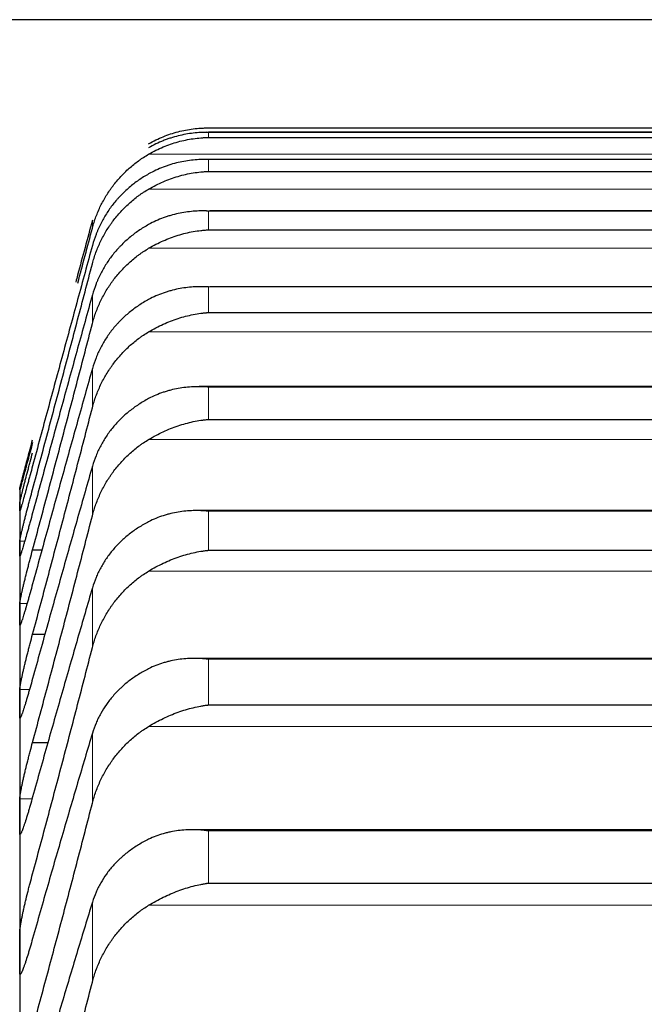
# Model space of a CAD drawing. Header units: inches. Extents: x 0 to 17820, y -10 to 12600.
# Tile 313 of 338: x 11637 to 11663, y 9457 to 9498. Entities that reach past the tile are written whole.
import ezdxf

# ---------------------------------------------------------------- set-up
doc = ezdxf.new("R2010")
doc.units = ezdxf.units.IN
doc.layers.add('1', color=7, linetype='Continuous', true_color=0xffffff)

msp = doc.modelspace()

# ---------------------------------------------------------------- linework, layer by layer
at = {"layer": '1', "color": 2, "linetype": 'Continuous', "lineweight": 25}
for p, q in [((11682.713, 9498.354), (11618.174, 9498.354)), ((11645.269, 9493.848), (11681.557, 9493.848)), ((11645.269, 9493.45), (11681.557, 9493.45)), ((11681.554, 9493.665), (11645.272, 9493.665)), ((11681.536, 9492.536), (11645.29, 9492.536)), ((11645.269, 9492.035), (11681.557, 9492.035)), ((11681.782, 9490.393), (11645.308, 9490.393)), ((11645.269, 9489.605), (11681.557, 9489.605)), ((11681.87, 9487.238), (11645.325, 9487.238)), ((11645.269, 9486.162), (11681.557, 9486.162)), ((11681.957, 9483.077), (11644.885, 9483.077)), ((11645.269, 9481.714), (11681.557, 9481.714)), ((11637.413, 9478.854), (11637.413, 9478.823)), ((11637.413, 9478.823), (11637.413, 9478.077)), ((11637.413, 9478.077), (11637.413, 9476.338)), ((11682.046, 9477.917), (11644.8, 9477.917)), ((11637.413, 9476.338), (11637.413, 9473.608)), ((11637.95, 9476.279), (11638.34, 9476.279)), ((11645.269, 9476.266), (11681.557, 9476.266)), ((11637.413, 9473.608), (11637.413, 9469.893)), ((11637.95, 9472.767), (11638.464, 9472.767)), ((11682.134, 9471.765), (11644.713, 9471.765)), ((11637.413, 9469.893), (11637.413, 9465.197)), ((11645.269, 9469.829), (11681.557, 9469.829)), ((11637.95, 9468.27), (11638.592, 9468.27)), ((11637.413, 9465.197), (11637.413, 9459.529)), ((11682.223, 9464.631), (11644.626, 9464.631)), ((11645.269, 9462.411), (11681.557, 9462.411)), ((11637.413, 9459.529), (11637.413, 9452.897))]:
    msp.add_line(p, q, dxfattribs=at)
at = {"layer": '1', "color": 110, "linetype": 'Continuous', "lineweight": 13}
for p, q in [((11645.269, 9493.664), (11681.557, 9493.664)), ((11645.269, 9493.664), (11645.269, 9493.45)), ((11642.781, 9492.754), (11684.044, 9492.754)), ((11645.269, 9492.534), (11681.557, 9492.534)), ((11645.269, 9492.534), (11645.269, 9492.035)), ((11642.781, 9491.303), (11684.044, 9491.303)), ((11645.269, 9490.387), (11681.557, 9490.387)), ((11645.269, 9490.387), (11645.269, 9489.605)), ((11640.439, 9490.003), (11640.439, 9489.676)), ((11642.781, 9488.837), (11684.044, 9488.837)), ((11645.269, 9487.228), (11681.557, 9487.228)), ((11645.269, 9487.228), (11645.269, 9486.162)), ((11640.439, 9486.898), (11640.439, 9485.7)), ((11642.781, 9485.361), (11684.044, 9485.361)), ((11640.439, 9483.833), (11640.439, 9482.202)), ((11645.269, 9483.06), (11681.557, 9483.06)), ((11645.269, 9483.06), (11645.269, 9481.714)), ((11642.781, 9480.88), (11684.044, 9480.88)), ((11640.439, 9479.765), (11640.439, 9477.704)), ((11645.269, 9477.891), (11681.557, 9477.891)), ((11645.269, 9477.891), (11645.269, 9476.266)), ((11637.415, 9476.647), (11637.623, 9476.647)), ((11642.781, 9475.402), (11684.044, 9475.402)), ((11640.439, 9474.702), (11640.439, 9472.213)), ((11637.415, 9474.054), (11637.723, 9474.054)), ((11645.269, 9471.73), (11681.557, 9471.73)), ((11645.269, 9471.73), (11645.269, 9469.829)), ((11637.415, 9470.475), (11637.824, 9470.475)), ((11642.781, 9468.934), (11684.044, 9468.934)), ((11640.439, 9468.65), (11640.439, 9465.739)), ((11637.415, 9465.914), (11637.926, 9465.914)), ((11645.269, 9464.585), (11681.557, 9464.585)), ((11645.269, 9464.585), (11645.269, 9462.411)), ((11640.439, 9461.621), (11640.439, 9458.291)), ((11642.781, 9461.488), (11684.044, 9461.488))]:
    msp.add_line(p, q, dxfattribs=at)
at = {"layer": '1', "color": 2, "linetype": 'Continuous', "lineweight": 25}
for points, knots in [([(11642.781, 9493.188), (11642.881, 9493.246), (11642.981, 9493.298), (11643.183, 9493.396), (11643.284, 9493.441), (11643.488, 9493.524), (11643.59, 9493.561), (11643.797, 9493.63), (11643.901, 9493.66), (11644.111, 9493.715), (11644.216, 9493.738), (11644.425, 9493.779), (11644.53, 9493.795), (11644.741, 9493.822), (11644.846, 9493.832), (11645.004, 9493.841), (11645.083, 9493.845), (11645.176, 9493.847), (11645.222, 9493.847), (11645.242, 9493.848), (11645.256, 9493.848), (11645.262, 9493.848), (11645.269, 9493.848)], [0, 0, 0, 0, 0.125, 0.125, 0.25, 0.25, 0.375, 0.375, 0.5, 0.5, 0.625, 0.625, 0.75, 0.75, 0.875, 0.875, 0.9375, 0.96875, 0.984375, 0.992188, 0.992188, 1, 1, 1, 1]), ([(11645.269, 9493.664), (11645.265, 9493.664), (11645.262, 9493.664), (11645.256, 9493.664), (11645.252, 9493.664), (11645.242, 9493.664), (11645.222, 9493.665), (11645.176, 9493.664), (11645.083, 9493.663), (11645.004, 9493.66), (11644.846, 9493.652), (11644.741, 9493.643), (11644.427, 9493.606), (11644.219, 9493.569), (11643.908, 9493.491), (11643.805, 9493.461), (11643.649, 9493.411), (11643.598, 9493.394), (11643.494, 9493.357), (11643.442, 9493.337), (11643.287, 9493.275), (11643.185, 9493.231), (11642.982, 9493.133), (11642.881, 9493.081), (11642.781, 9493.024)], [0, 0, 0, 0, 0.003906, 0.003906, 0.007813, 0.007813, 0.015625, 0.03125, 0.0625, 0.125, 0.125, 0.25, 0.25, 0.5, 0.5, 0.625, 0.625, 0.6875, 0.6875, 0.75, 0.75, 0.875, 0.875, 1, 1, 1, 1]), ([(11642.781, 9492.754), (11642.881, 9492.812), (11642.981, 9492.866), (11643.183, 9492.966), (11643.284, 9493.012), (11643.488, 9493.097), (11643.59, 9493.136), (11643.797, 9493.208), (11643.901, 9493.24), (11644.111, 9493.298), (11644.216, 9493.323), (11644.425, 9493.367), (11644.53, 9493.385), (11644.741, 9493.415), (11644.846, 9493.427), (11645.004, 9493.439), (11645.083, 9493.444), (11645.176, 9493.448), (11645.222, 9493.449), (11645.242, 9493.45), (11645.256, 9493.45), (11645.262, 9493.45), (11645.269, 9493.45)], [0, 0, 0, 0, 0.125, 0.125, 0.25, 0.25, 0.375, 0.375, 0.5, 0.5, 0.625, 0.625, 0.75, 0.75, 0.875, 0.875, 0.9375, 0.96875, 0.984375, 0.992187, 0.992187, 1, 1, 1, 1]), ([(11640.439, 9489.676), (11640.482, 9489.836), (11640.532, 9489.994), (11640.646, 9490.301), (11640.775, 9490.602), (11640.933, 9490.89), (11641.062, 9491.101), (11641.107, 9491.171), (11641.178, 9491.274), (11641.202, 9491.308), (11641.25, 9491.375), (11641.275, 9491.408), (11641.399, 9491.573), (11641.611, 9491.826), (11641.846, 9492.057), (11642.093, 9492.276), (11642.223, 9492.38), (11642.392, 9492.503), (11642.427, 9492.528), (11642.496, 9492.575), (11642.601, 9492.645), (11642.708, 9492.712), (11642.781, 9492.754)], [0, 0, 0, 0, 0.125, 0.125, 0.25, 0.375, 0.375, 0.4375, 0.4375, 0.46875, 0.46875, 0.5, 0.5, 0.625, 0.75, 0.75, 0.875, 0.875, 0.90625, 0.90625, 0.9375, 1, 1, 1, 1]), ([(11645.269, 9492.534), (11645.265, 9492.534), (11645.262, 9492.534), (11645.256, 9492.534), (11645.252, 9492.534), (11645.242, 9492.535), (11645.222, 9492.535), (11645.176, 9492.536), (11645.083, 9492.536), (11645.004, 9492.535), (11644.846, 9492.529), (11644.741, 9492.522), (11644.427, 9492.491), (11644.219, 9492.457), (11643.908, 9492.384), (11643.805, 9492.356), (11643.649, 9492.309), (11643.598, 9492.292), (11643.494, 9492.256), (11643.442, 9492.238), (11643.287, 9492.178), (11643.185, 9492.135), (11642.982, 9492.04), (11642.881, 9491.988), (11642.781, 9491.933)], [0, 0, 0, 0, 0.003906, 0.003906, 0.007813, 0.007813, 0.015625, 0.03125, 0.0625, 0.125, 0.125, 0.25, 0.25, 0.5, 0.5, 0.625, 0.625, 0.6875, 0.6875, 0.75, 0.75, 0.875, 0.875, 1, 1, 1, 1]), ([(11642.781, 9491.933), (11642.636, 9491.851), (11642.496, 9491.763), (11642.227, 9491.576), (11641.969, 9491.376), (11641.733, 9491.153), (11641.592, 9491.007), (11641.564, 9490.977), (11641.509, 9490.917), (11641.482, 9490.886), (11641.402, 9490.794), (11641.35, 9490.731), (11641.201, 9490.54), (11641.108, 9490.409), (11640.936, 9490.139), (11640.857, 9490), (11640.749, 9489.785), (11640.715, 9489.713), (11640.666, 9489.603), (11640.65, 9489.566), (11640.619, 9489.491), (11640.604, 9489.454), (11640.532, 9489.265), (11640.482, 9489.112), (11640.439, 9488.956)], [0, 0, 0, 0, 0.125, 0.125, 0.25, 0.375, 0.375, 0.40625, 0.40625, 0.4375, 0.4375, 0.5, 0.5, 0.625, 0.625, 0.75, 0.75, 0.8125, 0.8125, 0.84375, 0.84375, 0.875, 0.875, 1, 1, 1, 1]), ([(11642.781, 9491.303), (11642.881, 9491.361), (11642.981, 9491.416), (11643.183, 9491.518), (11643.284, 9491.565), (11643.488, 9491.653), (11643.59, 9491.694), (11643.797, 9491.768), (11643.901, 9491.802), (11644.111, 9491.863), (11644.216, 9491.89), (11644.425, 9491.937), (11644.53, 9491.957), (11644.741, 9491.991), (11644.846, 9492.004), (11645.004, 9492.02), (11645.083, 9492.026), (11645.176, 9492.031), (11645.222, 9492.034), (11645.242, 9492.034), (11645.256, 9492.035), (11645.262, 9492.035), (11645.269, 9492.035)], [0, 0, 0, 0, 0.125, 0.125, 0.25, 0.25, 0.375, 0.375, 0.5, 0.5, 0.625, 0.625, 0.75, 0.75, 0.875, 0.875, 0.9375, 0.96875, 0.984375, 0.992187, 0.992187, 1, 1, 1, 1]), ([(11640.439, 9488.193), (11640.482, 9488.355), (11640.532, 9488.513), (11640.646, 9488.824), (11640.775, 9489.128), (11640.933, 9489.419), (11641.062, 9489.632), (11641.107, 9489.702), (11641.178, 9489.806), (11641.202, 9489.84), (11641.25, 9489.908), (11641.275, 9489.942), (11641.399, 9490.109), (11641.611, 9490.364), (11641.846, 9490.597), (11642.093, 9490.819), (11642.223, 9490.925), (11642.392, 9491.049), (11642.427, 9491.074), (11642.496, 9491.122), (11642.601, 9491.193), (11642.708, 9491.26), (11642.781, 9491.303)], [0, 0, 0, 0, 0.125, 0.125, 0.25, 0.375, 0.375, 0.4375, 0.4375, 0.46875, 0.46875, 0.5, 0.5, 0.625, 0.75, 0.75, 0.875, 0.875, 0.90625, 0.90625, 0.9375, 1, 1, 1, 1]), ([(11645.269, 9490.387), (11645.265, 9490.387), (11645.262, 9490.388), (11645.256, 9490.388), (11645.252, 9490.388), (11645.242, 9490.388), (11645.222, 9490.389), (11645.176, 9490.391), (11645.083, 9490.393), (11645.004, 9490.393), (11644.846, 9490.39), (11644.741, 9490.385), (11644.427, 9490.36), (11644.219, 9490.329), (11643.908, 9490.262), (11643.805, 9490.235), (11643.649, 9490.19), (11643.598, 9490.174), (11643.494, 9490.14), (11643.442, 9490.122), (11643.287, 9490.065), (11643.185, 9490.023), (11642.982, 9489.931), (11642.881, 9489.881), (11642.781, 9489.826)], [0, 0, 0, 0, 0.003906, 0.003906, 0.007812, 0.007812, 0.015625, 0.03125, 0.0625, 0.125, 0.125, 0.25, 0.25, 0.5, 0.5, 0.625, 0.625, 0.6875, 0.6875, 0.75, 0.75, 0.875, 0.875, 1, 1, 1, 1]), ([(11640.439, 9490.003), (11640.235, 9489.247), (11640.004, 9488.39), (11639.772, 9487.529), (11639.746, 9487.432)], [0, 0, 0, 0, 0.887164, 1, 1, 1, 1]), ([(11642.781, 9489.826), (11642.636, 9489.746), (11642.496, 9489.659), (11642.227, 9489.475), (11641.969, 9489.279), (11641.733, 9489.06), (11641.592, 9488.916), (11641.564, 9488.887), (11641.509, 9488.828), (11641.482, 9488.798), (11641.402, 9488.707), (11641.35, 9488.645), (11641.201, 9488.457), (11641.108, 9488.328), (11640.936, 9488.063), (11640.857, 9487.926), (11640.749, 9487.715), (11640.715, 9487.643), (11640.666, 9487.535), (11640.65, 9487.498), (11640.619, 9487.425), (11640.604, 9487.388), (11640.532, 9487.203), (11640.482, 9487.052), (11640.439, 9486.898)], [0, 0, 0, 0, 0.125, 0.125, 0.25, 0.375, 0.375, 0.40625, 0.40625, 0.4375, 0.4375, 0.5, 0.5, 0.625, 0.625, 0.75, 0.75, 0.8125, 0.8125, 0.84375, 0.84375, 0.875, 0.875, 1, 1, 1, 1]), ([(11642.781, 9488.837), (11642.881, 9488.896), (11642.981, 9488.952), (11643.183, 9489.056), (11643.284, 9489.104), (11643.488, 9489.194), (11643.59, 9489.236), (11643.797, 9489.313), (11643.901, 9489.348), (11644.111, 9489.413), (11644.216, 9489.441), (11644.425, 9489.492), (11644.53, 9489.514), (11644.741, 9489.551), (11644.846, 9489.566), (11645.004, 9489.584), (11645.083, 9489.592), (11645.176, 9489.599), (11645.222, 9489.602), (11645.242, 9489.603), (11645.256, 9489.604), (11645.262, 9489.604), (11645.269, 9489.605)], [0, 0, 0, 0, 0.125, 0.125, 0.25, 0.25, 0.375, 0.375, 0.5, 0.5, 0.625, 0.625, 0.75, 0.75, 0.875, 0.875, 0.9375, 0.96875, 0.984375, 0.992188, 0.992188, 1, 1, 1, 1]), ([(11640.439, 9485.7), (11640.482, 9485.863), (11640.532, 9486.023), (11640.646, 9486.336), (11640.775, 9486.642), (11640.933, 9486.936), (11641.062, 9487.151), (11641.107, 9487.221), (11641.178, 9487.326), (11641.202, 9487.361), (11641.25, 9487.43), (11641.275, 9487.464), (11641.399, 9487.632), (11641.611, 9487.889), (11641.846, 9488.125), (11642.093, 9488.349), (11642.223, 9488.455), (11642.392, 9488.581), (11642.427, 9488.606), (11642.496, 9488.655), (11642.601, 9488.726), (11642.708, 9488.794), (11642.781, 9488.837)], [0, 0, 0, 0, 0.125, 0.125, 0.25, 0.375, 0.375, 0.4375, 0.4375, 0.46875, 0.46875, 0.5, 0.5, 0.625, 0.75, 0.75, 0.875, 0.875, 0.90625, 0.90625, 0.9375, 1, 1, 1, 1]), ([(11645.269, 9487.228), (11645.265, 9487.228), (11645.262, 9487.228), (11645.256, 9487.228), (11645.252, 9487.229), (11645.242, 9487.229), (11645.222, 9487.23), (11645.176, 9487.233), (11645.083, 9487.237), (11645.004, 9487.238), (11644.846, 9487.238), (11644.741, 9487.235), (11644.427, 9487.215), (11644.219, 9487.188), (11643.908, 9487.126), (11643.805, 9487.102), (11643.649, 9487.059), (11643.598, 9487.044), (11643.494, 9487.012), (11643.442, 9486.994), (11643.287, 9486.94), (11643.185, 9486.899), (11642.982, 9486.81), (11642.881, 9486.761), (11642.781, 9486.707)], [0, 0, 0, 0, 0.003906, 0.003906, 0.007813, 0.007813, 0.015625, 0.03125, 0.0625, 0.125, 0.125, 0.25, 0.25, 0.5, 0.5, 0.625, 0.625, 0.6875, 0.6875, 0.75, 0.75, 0.875, 0.875, 1, 1, 1, 1]), ([(11642.781, 9486.707), (11642.636, 9486.628), (11642.496, 9486.544), (11642.227, 9486.363), (11641.969, 9486.171), (11641.733, 9485.956), (11641.592, 9485.815), (11641.564, 9485.786), (11641.509, 9485.728), (11641.482, 9485.699), (11641.402, 9485.609), (11641.35, 9485.549), (11641.201, 9485.365), (11641.108, 9485.238), (11640.936, 9484.977), (11640.857, 9484.843), (11640.749, 9484.635), (11640.715, 9484.565), (11640.666, 9484.459), (11640.65, 9484.423), (11640.619, 9484.351), (11640.604, 9484.315), (11640.532, 9484.132), (11640.482, 9483.984), (11640.439, 9483.833)], [0, 0, 0, 0, 0.125, 0.125, 0.25, 0.375, 0.375, 0.40625, 0.40625, 0.4375, 0.4375, 0.5, 0.5, 0.625, 0.625, 0.75, 0.75, 0.8125, 0.8125, 0.84375, 0.84375, 0.875, 0.875, 1, 1, 1, 1]), ([(11642.781, 9485.361), (11642.881, 9485.421), (11642.981, 9485.477), (11643.183, 9485.582), (11643.284, 9485.632), (11643.488, 9485.724), (11643.59, 9485.767), (11643.797, 9485.847), (11643.901, 9485.884), (11644.111, 9485.951), (11644.216, 9485.981), (11644.425, 9486.035), (11644.53, 9486.059), (11644.741, 9486.099), (11644.846, 9486.117), (11645.004, 9486.137), (11645.083, 9486.147), (11645.176, 9486.155), (11645.222, 9486.159), (11645.242, 9486.161), (11645.256, 9486.162), (11645.262, 9486.162), (11645.269, 9486.162)], [0, 0, 0, 0, 0.125, 0.125, 0.25, 0.25, 0.375, 0.375, 0.5, 0.5, 0.625, 0.625, 0.75, 0.75, 0.875, 0.875, 0.9375, 0.96875, 0.984375, 0.992188, 0.992188, 1, 1, 1, 1]), ([(11640.439, 9482.202), (11640.482, 9482.366), (11640.532, 9482.527), (11640.646, 9482.842), (11640.775, 9483.15), (11640.933, 9483.445), (11641.062, 9483.661), (11641.107, 9483.733), (11641.178, 9483.838), (11641.202, 9483.873), (11641.25, 9483.943), (11641.275, 9483.977), (11641.399, 9484.146), (11641.611, 9484.406), (11641.846, 9484.643), (11642.093, 9484.869), (11642.223, 9484.976), (11642.392, 9485.103), (11642.427, 9485.128), (11642.496, 9485.177), (11642.601, 9485.249), (11642.708, 9485.317), (11642.781, 9485.361)], [0, 0, 0, 0, 0.125, 0.125, 0.25, 0.375, 0.375, 0.4375, 0.4375, 0.46875, 0.46875, 0.5, 0.5, 0.625, 0.75, 0.75, 0.875, 0.875, 0.90625, 0.90625, 0.9375, 1, 1, 1, 1]), ([(11645.269, 9483.06), (11645.265, 9483.06), (11645.262, 9483.061), (11645.256, 9483.061), (11645.252, 9483.061), (11645.242, 9483.062), (11645.222, 9483.064), (11645.176, 9483.067), (11645.083, 9483.072), (11645.004, 9483.075), (11644.846, 9483.078), (11644.741, 9483.077), (11644.427, 9483.063), (11644.219, 9483.04), (11643.908, 9482.983), (11643.805, 9482.96), (11643.649, 9482.921), (11643.598, 9482.906), (11643.494, 9482.876), (11643.442, 9482.859), (11643.287, 9482.807), (11643.185, 9482.768), (11642.982, 9482.681), (11642.881, 9482.633), (11642.781, 9482.581)], [0, 0, 0, 0, 0.003906, 0.003906, 0.007812, 0.007812, 0.015625, 0.03125, 0.0625, 0.125, 0.125, 0.25, 0.25, 0.5, 0.5, 0.625, 0.625, 0.6875, 0.6875, 0.75, 0.75, 0.875, 0.875, 1, 1, 1, 1]), ([(11642.781, 9482.581), (11642.636, 9482.504), (11642.496, 9482.421), (11642.227, 9482.245), (11641.969, 9482.057), (11641.733, 9481.847), (11641.592, 9481.708), (11641.564, 9481.68), (11641.509, 9481.623), (11641.482, 9481.594), (11641.402, 9481.507), (11641.35, 9481.448), (11641.201, 9481.267), (11641.108, 9481.143), (11640.936, 9480.887), (11640.857, 9480.756), (11640.749, 9480.553), (11640.715, 9480.484), (11640.666, 9480.379), (11640.65, 9480.344), (11640.619, 9480.274), (11640.604, 9480.238), (11640.532, 9480.059), (11640.482, 9479.914), (11640.439, 9479.765)], [0, 0, 0, 0, 0.125, 0.125, 0.25, 0.375, 0.375, 0.40625, 0.40625, 0.4375, 0.4375, 0.5, 0.5, 0.625, 0.625, 0.75, 0.75, 0.8125, 0.8125, 0.84375, 0.84375, 0.875, 0.875, 1, 1, 1, 1]), ([(11642.781, 9480.88), (11642.881, 9480.94), (11642.981, 9480.997), (11643.183, 9481.104), (11643.284, 9481.154), (11643.488, 9481.249), (11643.59, 9481.293), (11643.797, 9481.375), (11643.901, 9481.413), (11644.111, 9481.484), (11644.216, 9481.515), (11644.425, 9481.572), (11644.53, 9481.598), (11644.741, 9481.642), (11644.846, 9481.661), (11645.004, 9481.684), (11645.083, 9481.695), (11645.176, 9481.705), (11645.222, 9481.71), (11645.242, 9481.712), (11645.256, 9481.713), (11645.262, 9481.713), (11645.269, 9481.714)], [0, 0, 0, 0, 0.125, 0.125, 0.25, 0.25, 0.375, 0.375, 0.5, 0.5, 0.625, 0.625, 0.75, 0.75, 0.875, 0.875, 0.9375, 0.96875, 0.984375, 0.992187, 0.992187, 1, 1, 1, 1]), ([(11637.415, 9478.857), (11637.416, 9478.858), (11637.418, 9478.866), (11637.426, 9478.897), (11637.435, 9478.931), (11637.443, 9478.961), (11637.445, 9478.972), (11637.452, 9478.995), (11637.455, 9479.007), (11637.472, 9479.072), (11637.489, 9479.136), (11637.514, 9479.228), (11637.519, 9479.248), (11637.527, 9479.278), (11637.53, 9479.288), (11637.535, 9479.308), (11637.549, 9479.361), (11637.576, 9479.46), (11637.602, 9479.557), (11637.629, 9479.658), (11637.643, 9479.711), (11637.687, 9479.875), (11637.717, 9479.989), (11637.765, 9480.167), (11637.781, 9480.227), (11637.806, 9480.32), (11637.814, 9480.351), (11637.831, 9480.414), (11637.839, 9480.445), (11637.882, 9480.603), (11637.916, 9480.73), (11637.95, 9480.859)], [0, 0, 0, 0, 0.0625, 0.125, 0.1875, 0.1875, 0.21875, 0.21875, 0.25, 0.25, 0.375, 0.375, 0.40625, 0.40625, 0.421875, 0.421875, 0.4375, 0.5, 0.5625, 0.5625, 0.625, 0.625, 0.75, 0.75, 0.8125, 0.8125, 0.84375, 0.84375, 0.875, 0.875, 1, 1, 1, 1]), ([(11637.95, 9480.751), (11637.916, 9480.622), (11637.882, 9480.495), (11637.832, 9480.308), (11637.815, 9480.246), (11637.79, 9480.154), (11637.782, 9480.124), (11637.766, 9480.063), (11637.757, 9480.033), (11637.717, 9479.885), (11637.687, 9479.772), (11637.644, 9479.612), (11637.63, 9479.561), (11637.609, 9479.485), (11637.602, 9479.461), (11637.589, 9479.413), (11637.583, 9479.389), (11637.552, 9479.275), (11637.529, 9479.193), (11637.505, 9479.103), (11637.5, 9479.085), (11637.49, 9479.052), (11637.486, 9479.035), (11637.473, 9478.989), (11637.465, 9478.961), (11637.445, 9478.887), (11637.434, 9478.849), (11637.425, 9478.818), (11637.423, 9478.812), (11637.421, 9478.803), (11637.419, 9478.799), (11637.417, 9478.79), (11637.416, 9478.788), (11637.415, 9478.788)], [0, 0, 0, 0, 0.125, 0.125, 0.1875, 0.1875, 0.21875, 0.21875, 0.25, 0.25, 0.375, 0.375, 0.4375, 0.4375, 0.46875, 0.46875, 0.5, 0.5, 0.625, 0.625, 0.65625, 0.65625, 0.6875, 0.6875, 0.75, 0.75, 0.875, 0.875, 0.90625, 0.90625, 0.9375, 0.9375, 1, 1, 1, 1]), ([(11640.439, 9477.704), (11640.482, 9477.869), (11640.532, 9478.03), (11640.646, 9478.346), (11640.775, 9478.656), (11640.933, 9478.953), (11641.062, 9479.17), (11641.107, 9479.242), (11641.178, 9479.348), (11641.202, 9479.383), (11641.25, 9479.453), (11641.275, 9479.487), (11641.399, 9479.657), (11641.611, 9479.919), (11641.846, 9480.157), (11642.093, 9480.385), (11642.223, 9480.493), (11642.392, 9480.62), (11642.427, 9480.645), (11642.496, 9480.695), (11642.601, 9480.768), (11642.708, 9480.836), (11642.781, 9480.88)], [0, 0, 0, 0, 0.125, 0.125, 0.25, 0.375, 0.375, 0.4375, 0.4375, 0.46875, 0.46875, 0.5, 0.5, 0.625, 0.75, 0.75, 0.875, 0.875, 0.90625, 0.90625, 0.9375, 1, 1, 1, 1]), ([(11637.415, 9478.249), (11637.416, 9478.252), (11637.418, 9478.265), (11637.426, 9478.304), (11637.435, 9478.343), (11637.443, 9478.377), (11637.445, 9478.389), (11637.452, 9478.415), (11637.455, 9478.428), (11637.472, 9478.499), (11637.489, 9478.567), (11637.514, 9478.665), (11637.519, 9478.686), (11637.527, 9478.717), (11637.53, 9478.728), (11637.535, 9478.75), (11637.549, 9478.804), (11637.576, 9478.908), (11637.602, 9479.009), (11637.629, 9479.113), (11637.643, 9479.167), (11637.687, 9479.335), (11637.717, 9479.451), (11637.765, 9479.632), (11637.781, 9479.693), (11637.806, 9479.787), (11637.814, 9479.818), (11637.831, 9479.881), (11637.839, 9479.913), (11637.882, 9480.072), (11637.916, 9480.2), (11637.95, 9480.329)], [0, 0, 0, 0, 0.0625, 0.125, 0.1875, 0.1875, 0.21875, 0.21875, 0.25, 0.25, 0.375, 0.375, 0.40625, 0.40625, 0.421875, 0.421875, 0.4375, 0.5, 0.5625, 0.5625, 0.625, 0.625, 0.75, 0.75, 0.8125, 0.8125, 0.84375, 0.84375, 0.875, 0.875, 1, 1, 1, 1]), ([(11637.95, 9479.785), (11637.916, 9479.656), (11637.882, 9479.53), (11637.832, 9479.345), (11637.815, 9479.284), (11637.79, 9479.193), (11637.782, 9479.163), (11637.766, 9479.104), (11637.757, 9479.074), (11637.717, 9478.928), (11637.687, 9478.818), (11637.644, 9478.663), (11637.63, 9478.613), (11637.609, 9478.54), (11637.602, 9478.516), (11637.589, 9478.47), (11637.583, 9478.447), (11637.552, 9478.338), (11637.529, 9478.26), (11637.505, 9478.175), (11637.5, 9478.159), (11637.49, 9478.128), (11637.486, 9478.113), (11637.473, 9478.07), (11637.465, 9478.044), (11637.445, 9477.977), (11637.434, 9477.945), (11637.425, 9477.92), (11637.423, 9477.916), (11637.421, 9477.909), (11637.419, 9477.907), (11637.417, 9477.902), (11637.416, 9477.902), (11637.415, 9477.905)], [0, 0, 0, 0, 0.125, 0.125, 0.1875, 0.1875, 0.21875, 0.21875, 0.25, 0.25, 0.375, 0.375, 0.4375, 0.4375, 0.46875, 0.46875, 0.5, 0.5, 0.625, 0.625, 0.65625, 0.65625, 0.6875, 0.6875, 0.75, 0.75, 0.875, 0.875, 0.90625, 0.90625, 0.9375, 0.9375, 1, 1, 1, 1]), ([(11637.415, 9476.647), (11637.416, 9476.653), (11637.418, 9476.671), (11637.426, 9476.718), (11637.435, 9476.762), (11637.443, 9476.799), (11637.445, 9476.813), (11637.452, 9476.841), (11637.455, 9476.856), (11637.472, 9476.933), (11637.489, 9477.005), (11637.514, 9477.108), (11637.519, 9477.13), (11637.527, 9477.163), (11637.53, 9477.174), (11637.535, 9477.196), (11637.549, 9477.254), (11637.576, 9477.362), (11637.602, 9477.465), (11637.629, 9477.572), (11637.643, 9477.628), (11637.687, 9477.8), (11637.717, 9477.918), (11637.765, 9478.101), (11637.781, 9478.163), (11637.806, 9478.257), (11637.814, 9478.289), (11637.831, 9478.353), (11637.839, 9478.385), (11637.882, 9478.544), (11637.916, 9478.673), (11637.95, 9478.801)], [0, 0, 0, 0, 0.0625, 0.125, 0.1875, 0.1875, 0.21875, 0.21875, 0.25, 0.25, 0.375, 0.375, 0.40625, 0.40625, 0.421875, 0.421875, 0.4375, 0.5, 0.5625, 0.5625, 0.625, 0.625, 0.75, 0.75, 0.8125, 0.8125, 0.84375, 0.84375, 0.875, 0.875, 1, 1, 1, 1]), ([(11637.95, 9477.823), (11637.916, 9477.695), (11637.882, 9477.57), (11637.832, 9477.387), (11637.815, 9477.326), (11637.79, 9477.237), (11637.782, 9477.208), (11637.766, 9477.149), (11637.757, 9477.12), (11637.717, 9476.977), (11637.687, 9476.87), (11637.644, 9476.719), (11637.63, 9476.671), (11637.609, 9476.601), (11637.602, 9476.578), (11637.589, 9476.533), (11637.583, 9476.512), (11637.552, 9476.407), (11637.529, 9476.334), (11637.505, 9476.255), (11637.5, 9476.239), (11637.49, 9476.21), (11637.486, 9476.196), (11637.473, 9476.157), (11637.465, 9476.134), (11637.445, 9476.075), (11637.434, 9476.047), (11637.425, 9476.029), (11637.423, 9476.026), (11637.421, 9476.022), (11637.419, 9476.021), (11637.417, 9476.02), (11637.416, 9476.023), (11637.415, 9476.029)], [0, 0, 0, 0, 0.125, 0.125, 0.1875, 0.1875, 0.21875, 0.21875, 0.25, 0.25, 0.375, 0.375, 0.4375, 0.4375, 0.46875, 0.46875, 0.5, 0.5, 0.625, 0.625, 0.65625, 0.65625, 0.6875, 0.6875, 0.75, 0.75, 0.875, 0.875, 0.90625, 0.90625, 0.9375, 0.9375, 1, 1, 1, 1]), ([(11645.269, 9477.891), (11645.265, 9477.892), (11645.262, 9477.892), (11645.256, 9477.893), (11645.252, 9477.893), (11645.242, 9477.894), (11645.222, 9477.896), (11645.176, 9477.9), (11645.083, 9477.907), (11645.004, 9477.911), (11644.846, 9477.917), (11644.741, 9477.918), (11644.427, 9477.909), (11644.219, 9477.89), (11643.908, 9477.839), (11643.805, 9477.818), (11643.649, 9477.781), (11643.598, 9477.767), (11643.494, 9477.738), (11643.442, 9477.723), (11643.287, 9477.673), (11643.185, 9477.636), (11642.982, 9477.552), (11642.881, 9477.506), (11642.781, 9477.454)], [0, 0, 0, 0, 0.003906, 0.003906, 0.007812, 0.007812, 0.015625, 0.03125, 0.0625, 0.125, 0.125, 0.25, 0.25, 0.5, 0.5, 0.625, 0.625, 0.6875, 0.6875, 0.75, 0.75, 0.875, 0.875, 1, 1, 1, 1]), ([(11642.781, 9477.454), (11642.636, 9477.38), (11642.496, 9477.299), (11642.227, 9477.126), (11641.969, 9476.943), (11641.733, 9476.737), (11641.592, 9476.602), (11641.564, 9476.575), (11641.509, 9476.519), (11641.482, 9476.491), (11641.402, 9476.406), (11641.35, 9476.348), (11641.201, 9476.171), (11641.108, 9476.05), (11640.936, 9475.8), (11640.857, 9475.671), (11640.749, 9475.472), (11640.715, 9475.405), (11640.666, 9475.303), (11640.65, 9475.269), (11640.619, 9475.199), (11640.604, 9475.164), (11640.532, 9474.989), (11640.482, 9474.847), (11640.439, 9474.702)], [0, 0, 0, 0, 0.125, 0.125, 0.25, 0.375, 0.375, 0.40625, 0.40625, 0.4375, 0.4375, 0.5, 0.5, 0.625, 0.625, 0.75, 0.75, 0.8125, 0.8125, 0.84375, 0.84375, 0.875, 0.875, 1, 1, 1, 1]), ([(11637.415, 9474.054), (11637.416, 9474.063), (11637.418, 9474.087), (11637.426, 9474.141), (11637.435, 9474.19), (11637.443, 9474.231), (11637.445, 9474.245), (11637.452, 9474.276), (11637.455, 9474.292), (11637.472, 9474.375), (11637.489, 9474.451), (11637.514, 9474.56), (11637.519, 9474.582), (11637.527, 9474.616), (11637.53, 9474.628), (11637.535, 9474.651), (11637.549, 9474.711), (11637.576, 9474.823), (11637.602, 9474.929), (11637.629, 9475.039), (11637.643, 9475.096), (11637.687, 9475.271), (11637.717, 9475.392), (11637.765, 9475.577), (11637.781, 9475.64), (11637.806, 9475.735), (11637.814, 9475.767), (11637.831, 9475.831), (11637.839, 9475.863), (11637.882, 9476.023), (11637.916, 9476.151), (11637.95, 9476.279)], [0, 0, 0, 0, 0.0625, 0.125, 0.1875, 0.1875, 0.21875, 0.21875, 0.25, 0.25, 0.375, 0.375, 0.40625, 0.40625, 0.421875, 0.421875, 0.4375, 0.5, 0.5625, 0.5625, 0.625, 0.625, 0.75, 0.75, 0.8125, 0.8125, 0.84375, 0.84375, 0.875, 0.875, 1, 1, 1, 1]), ([(11642.781, 9475.402), (11642.881, 9475.462), (11642.981, 9475.519), (11643.183, 9475.628), (11643.284, 9475.679), (11643.488, 9475.775), (11643.59, 9475.82), (11643.797, 9475.905), (11643.901, 9475.944), (11644.111, 9476.017), (11644.216, 9476.051), (11644.425, 9476.111), (11644.53, 9476.138), (11644.741, 9476.185), (11644.846, 9476.206), (11645.004, 9476.232), (11645.083, 9476.244), (11645.176, 9476.256), (11645.222, 9476.261), (11645.242, 9476.264), (11645.256, 9476.265), (11645.262, 9476.266), (11645.269, 9476.266)], [0, 0, 0, 0, 0.125, 0.125, 0.25, 0.25, 0.375, 0.375, 0.5, 0.5, 0.625, 0.625, 0.75, 0.75, 0.875, 0.875, 0.9375, 0.96875, 0.984375, 0.992187, 0.992187, 1, 1, 1, 1]), ([(11640.439, 9472.213), (11640.482, 9472.378), (11640.532, 9472.54), (11640.646, 9472.857), (11640.775, 9473.168), (11640.933, 9473.466), (11641.062, 9473.684), (11641.107, 9473.756), (11641.178, 9473.863), (11641.202, 9473.898), (11641.25, 9473.968), (11641.275, 9474.002), (11641.399, 9474.173), (11641.611, 9474.435), (11641.846, 9474.675), (11642.093, 9474.904), (11642.223, 9475.012), (11642.392, 9475.14), (11642.427, 9475.166), (11642.496, 9475.215), (11642.601, 9475.288), (11642.708, 9475.357), (11642.781, 9475.402)], [0, 0, 0, 0, 0.125, 0.125, 0.25, 0.375, 0.375, 0.4375, 0.4375, 0.46875, 0.46875, 0.5, 0.5, 0.625, 0.75, 0.75, 0.875, 0.875, 0.90625, 0.90625, 0.9375, 1, 1, 1, 1]), ([(11637.95, 9474.869), (11637.916, 9474.741), (11637.882, 9474.617), (11637.832, 9474.436), (11637.815, 9474.377), (11637.79, 9474.289), (11637.782, 9474.26), (11637.766, 9474.203), (11637.757, 9474.174), (11637.717, 9474.035), (11637.687, 9473.93), (11637.644, 9473.785), (11637.63, 9473.738), (11637.609, 9473.671), (11637.602, 9473.649), (11637.589, 9473.606), (11637.583, 9473.586), (11637.552, 9473.486), (11637.529, 9473.417), (11637.505, 9473.343), (11637.5, 9473.329), (11637.49, 9473.303), (11637.486, 9473.29), (11637.473, 9473.255), (11637.465, 9473.234), (11637.445, 9473.182), (11637.434, 9473.16), (11637.425, 9473.148), (11637.423, 9473.147), (11637.421, 9473.145), (11637.419, 9473.146), (11637.417, 9473.149), (11637.416, 9473.154), (11637.415, 9473.163)], [0, 0, 0, 0, 0.125, 0.125, 0.1875, 0.1875, 0.21875, 0.21875, 0.25, 0.25, 0.375, 0.375, 0.4375, 0.4375, 0.46875, 0.46875, 0.5, 0.5, 0.625, 0.625, 0.65625, 0.65625, 0.6875, 0.6875, 0.75, 0.75, 0.875, 0.875, 0.90625, 0.90625, 0.9375, 0.9375, 1, 1, 1, 1]), ([(11637.415, 9470.475), (11637.416, 9470.486), (11637.418, 9470.515), (11637.426, 9470.577), (11637.435, 9470.63), (11637.443, 9470.675), (11637.445, 9470.691), (11637.452, 9470.724), (11637.455, 9470.741), (11637.472, 9470.829), (11637.489, 9470.91), (11637.514, 9471.023), (11637.519, 9471.046), (11637.527, 9471.082), (11637.53, 9471.094), (11637.535, 9471.119), (11637.549, 9471.18), (11637.576, 9471.296), (11637.602, 9471.405), (11637.629, 9471.518), (11637.643, 9471.576), (11637.687, 9471.755), (11637.717, 9471.877), (11637.765, 9472.064), (11637.781, 9472.127), (11637.806, 9472.223), (11637.814, 9472.255), (11637.831, 9472.319), (11637.839, 9472.351), (11637.882, 9472.512), (11637.916, 9472.64), (11637.95, 9472.767)], [0, 0, 0, 0, 0.0625, 0.125, 0.1875, 0.1875, 0.21875, 0.21875, 0.25, 0.25, 0.375, 0.375, 0.40625, 0.40625, 0.421875, 0.421875, 0.4375, 0.5, 0.5625, 0.5625, 0.625, 0.625, 0.75, 0.75, 0.8125, 0.8125, 0.84375, 0.84375, 0.875, 0.875, 1, 1, 1, 1]), ([(11645.269, 9471.73), (11645.265, 9471.73), (11645.262, 9471.731), (11645.256, 9471.731), (11645.252, 9471.732), (11645.242, 9471.733), (11645.222, 9471.735), (11645.176, 9471.74), (11645.083, 9471.749), (11645.004, 9471.754), (11644.846, 9471.763), (11644.741, 9471.765), (11644.427, 9471.763), (11644.219, 9471.747), (11643.908, 9471.702), (11643.805, 9471.683), (11643.649, 9471.648), (11643.598, 9471.636), (11643.494, 9471.609), (11643.442, 9471.594), (11643.287, 9471.547), (11643.185, 9471.511), (11642.982, 9471.431), (11642.881, 9471.386), (11642.781, 9471.336)], [0, 0, 0, 0, 0.003906, 0.003906, 0.007813, 0.007813, 0.015625, 0.03125, 0.0625, 0.125, 0.125, 0.25, 0.25, 0.5, 0.5, 0.625, 0.625, 0.6875, 0.6875, 0.75, 0.75, 0.875, 0.875, 1, 1, 1, 1]), ([(11642.781, 9471.336), (11642.636, 9471.263), (11642.496, 9471.184), (11642.227, 9471.016), (11641.969, 9470.838), (11641.733, 9470.637), (11641.592, 9470.505), (11641.564, 9470.479), (11641.509, 9470.424), (11641.482, 9470.397), (11641.402, 9470.314), (11641.35, 9470.257), (11641.201, 9470.085), (11641.108, 9469.967), (11640.936, 9469.723), (11640.857, 9469.597), (11640.749, 9469.403), (11640.715, 9469.338), (11640.666, 9469.238), (11640.65, 9469.204), (11640.619, 9469.137), (11640.604, 9469.102), (11640.532, 9468.932), (11640.482, 9468.792), (11640.439, 9468.65)], [0, 0, 0, 0, 0.125, 0.125, 0.25, 0.375, 0.375, 0.40625, 0.40625, 0.4375, 0.4375, 0.5, 0.5, 0.625, 0.625, 0.75, 0.75, 0.8125, 0.8125, 0.84375, 0.84375, 0.875, 0.875, 1, 1, 1, 1]), ([(11637.95, 9470.927), (11637.916, 9470.799), (11637.882, 9470.677), (11637.832, 9470.498), (11637.815, 9470.44), (11637.79, 9470.354), (11637.782, 9470.326), (11637.766, 9470.269), (11637.757, 9470.242), (11637.717, 9470.105), (11637.687, 9470.004), (11637.644, 9469.863), (11637.63, 9469.819), (11637.609, 9469.754), (11637.602, 9469.733), (11637.589, 9469.693), (11637.583, 9469.673), (11637.552, 9469.579), (11637.529, 9469.514), (11637.505, 9469.447), (11637.5, 9469.434), (11637.49, 9469.41), (11637.486, 9469.398), (11637.473, 9469.366), (11637.465, 9469.349), (11637.445, 9469.304), (11637.434, 9469.287), (11637.425, 9469.282), (11637.423, 9469.282), (11637.421, 9469.283), (11637.419, 9469.285), (11637.417, 9469.292), (11637.416, 9469.3), (11637.415, 9469.311)], [0, 0, 0, 0, 0.125, 0.125, 0.1875, 0.1875, 0.21875, 0.21875, 0.25, 0.25, 0.375, 0.375, 0.4375, 0.4375, 0.46875, 0.46875, 0.5, 0.5, 0.625, 0.625, 0.65625, 0.65625, 0.6875, 0.6875, 0.75, 0.75, 0.875, 0.875, 0.90625, 0.90625, 0.9375, 0.9375, 1, 1, 1, 1]), ([(11642.781, 9468.934), (11642.881, 9468.995), (11642.981, 9469.052), (11643.183, 9469.162), (11643.284, 9469.214), (11643.488, 9469.312), (11643.59, 9469.358), (11643.797, 9469.445), (11643.901, 9469.486), (11644.111, 9469.561), (11644.216, 9469.596), (11644.425, 9469.659), (11644.53, 9469.688), (11644.741, 9469.739), (11644.846, 9469.761), (11645.004, 9469.79), (11645.083, 9469.803), (11645.176, 9469.817), (11645.222, 9469.823), (11645.242, 9469.825), (11645.256, 9469.827), (11645.262, 9469.828), (11645.269, 9469.829)], [0, 0, 0, 0, 0.125, 0.125, 0.25, 0.25, 0.375, 0.375, 0.5, 0.5, 0.625, 0.625, 0.75, 0.75, 0.875, 0.875, 0.9375, 0.96875, 0.984375, 0.992188, 0.992188, 1, 1, 1, 1]), ([(11640.439, 9465.739), (11640.482, 9465.904), (11640.532, 9466.066), (11640.646, 9466.384), (11640.775, 9466.695), (11640.933, 9466.993), (11641.062, 9467.212), (11641.107, 9467.284), (11641.178, 9467.391), (11641.202, 9467.426), (11641.25, 9467.496), (11641.275, 9467.531), (11641.399, 9467.702), (11641.611, 9467.965), (11641.846, 9468.205), (11642.093, 9468.434), (11642.223, 9468.543), (11642.392, 9468.672), (11642.427, 9468.697), (11642.496, 9468.747), (11642.601, 9468.82), (11642.708, 9468.89), (11642.781, 9468.934)], [0, 0, 0, 0, 0.125, 0.125, 0.25, 0.375, 0.375, 0.4375, 0.4375, 0.46875, 0.46875, 0.5, 0.5, 0.625, 0.75, 0.75, 0.875, 0.875, 0.90625, 0.90625, 0.9375, 1, 1, 1, 1]), ([(11637.415, 9465.914), (11637.416, 9465.928), (11637.418, 9465.962), (11637.426, 9466.031), (11637.435, 9466.09), (11637.443, 9466.138), (11637.445, 9466.155), (11637.452, 9466.19), (11637.455, 9466.208), (11637.472, 9466.302), (11637.489, 9466.387), (11637.514, 9466.505), (11637.519, 9466.529), (11637.527, 9466.566), (11637.53, 9466.579), (11637.535, 9466.604), (11637.549, 9466.668), (11637.576, 9466.787), (11637.602, 9466.899), (11637.629, 9467.014), (11637.643, 9467.073), (11637.687, 9467.255), (11637.717, 9467.378), (11637.765, 9467.567), (11637.781, 9467.63), (11637.806, 9467.726), (11637.814, 9467.759), (11637.831, 9467.823), (11637.839, 9467.855), (11637.882, 9468.016), (11637.916, 9468.144), (11637.95, 9468.27)], [0, 0, 0, 0, 0.0625, 0.125, 0.1875, 0.1875, 0.21875, 0.21875, 0.25, 0.25, 0.375, 0.375, 0.40625, 0.40625, 0.421875, 0.421875, 0.4375, 0.5, 0.5625, 0.5625, 0.625, 0.625, 0.75, 0.75, 0.8125, 0.8125, 0.84375, 0.84375, 0.875, 0.875, 1, 1, 1, 1]), ([(11637.95, 9466.002), (11637.916, 9465.876), (11637.882, 9465.755), (11637.832, 9465.58), (11637.815, 9465.522), (11637.79, 9465.438), (11637.782, 9465.41), (11637.766, 9465.355), (11637.757, 9465.328), (11637.717, 9465.195), (11637.687, 9465.097), (11637.644, 9464.962), (11637.63, 9464.919), (11637.609, 9464.858), (11637.602, 9464.838), (11637.589, 9464.8), (11637.583, 9464.781), (11637.552, 9464.692), (11637.529, 9464.632), (11637.505, 9464.57), (11637.5, 9464.559), (11637.49, 9464.537), (11637.486, 9464.527), (11637.473, 9464.499), (11637.465, 9464.484), (11637.445, 9464.447), (11637.434, 9464.435), (11637.425, 9464.437), (11637.423, 9464.438), (11637.421, 9464.442), (11637.419, 9464.445), (11637.417, 9464.456), (11637.416, 9464.466), (11637.415, 9464.48)], [0, 0, 0, 0, 0.125, 0.125, 0.1875, 0.1875, 0.21875, 0.21875, 0.25, 0.25, 0.375, 0.375, 0.4375, 0.4375, 0.46875, 0.46875, 0.5, 0.5, 0.625, 0.625, 0.65625, 0.65625, 0.6875, 0.6875, 0.75, 0.75, 0.875, 0.875, 0.90625, 0.90625, 0.9375, 0.9375, 1, 1, 1, 1]), ([(11645.269, 9464.585), (11645.265, 9464.586), (11645.262, 9464.586), (11645.256, 9464.587), (11645.252, 9464.587), (11645.242, 9464.589), (11645.222, 9464.591), (11645.176, 9464.597), (11645.083, 9464.607), (11645.004, 9464.614), (11644.846, 9464.626), (11644.741, 9464.63), (11644.427, 9464.633), (11644.219, 9464.621), (11643.908, 9464.582), (11643.805, 9464.565), (11643.649, 9464.533), (11643.598, 9464.521), (11643.494, 9464.496), (11643.442, 9464.482), (11643.287, 9464.438), (11643.185, 9464.404), (11642.982, 9464.326), (11642.881, 9464.283), (11642.781, 9464.235)], [0, 0, 0, 0, 0.003906, 0.003906, 0.007813, 0.007813, 0.015625, 0.03125, 0.0625, 0.125, 0.125, 0.25, 0.25, 0.5, 0.5, 0.625, 0.625, 0.6875, 0.6875, 0.75, 0.75, 0.875, 0.875, 1, 1, 1, 1]), ([(11642.781, 9464.235), (11642.636, 9464.164), (11642.496, 9464.088), (11642.227, 9463.924), (11641.969, 9463.751), (11641.733, 9463.556), (11641.592, 9463.428), (11641.564, 9463.402), (11641.509, 9463.349), (11641.482, 9463.322), (11641.402, 9463.241), (11641.35, 9463.186), (11641.201, 9463.019), (11641.108, 9462.904), (11640.936, 9462.666), (11640.857, 9462.544), (11640.749, 9462.355), (11640.715, 9462.291), (11640.666, 9462.193), (11640.65, 9462.161), (11640.619, 9462.095), (11640.604, 9462.062), (11640.532, 9461.895), (11640.482, 9461.759), (11640.439, 9461.621)], [0, 0, 0, 0, 0.125, 0.125, 0.25, 0.375, 0.375, 0.40625, 0.40625, 0.4375, 0.4375, 0.5, 0.5, 0.625, 0.625, 0.75, 0.75, 0.8125, 0.8125, 0.84375, 0.84375, 0.875, 0.875, 1, 1, 1, 1]), ([(11637.415, 9460.38), (11637.416, 9460.396), (11637.418, 9460.435), (11637.426, 9460.512), (11637.435, 9460.575), (11637.443, 9460.627), (11637.445, 9460.645), (11637.452, 9460.682), (11637.455, 9460.702), (11637.472, 9460.801), (11637.489, 9460.889), (11637.514, 9461.012), (11637.519, 9461.037), (11637.527, 9461.075), (11637.53, 9461.088), (11637.535, 9461.114), (11637.549, 9461.18), (11637.576, 9461.302), (11637.602, 9461.417), (11637.629, 9461.534), (11637.643, 9461.594), (11637.687, 9461.779), (11637.717, 9461.904), (11637.765, 9462.094), (11637.781, 9462.157), (11637.806, 9462.254), (11637.814, 9462.286), (11637.831, 9462.351), (11637.839, 9462.383), (11637.882, 9462.543), (11637.916, 9462.67), (11637.95, 9462.795)], [0, 0, 0, 0, 0.0625, 0.125, 0.1875, 0.1875, 0.21875, 0.21875, 0.25, 0.25, 0.375, 0.375, 0.40625, 0.40625, 0.421875, 0.421875, 0.4375, 0.5, 0.5625, 0.5625, 0.625, 0.625, 0.75, 0.75, 0.8125, 0.8125, 0.84375, 0.84375, 0.875, 0.875, 1, 1, 1, 1]), ([(11642.781, 9461.488), (11642.881, 9461.548), (11642.981, 9461.606), (11643.183, 9461.717), (11643.284, 9461.769), (11643.488, 9461.869), (11643.59, 9461.917), (11643.797, 9462.006), (11643.901, 9462.048), (11644.111, 9462.126), (11644.216, 9462.162), (11644.425, 9462.228), (11644.53, 9462.258), (11644.741, 9462.312), (11644.846, 9462.336), (11645.004, 9462.367), (11645.083, 9462.382), (11645.176, 9462.397), (11645.222, 9462.404), (11645.242, 9462.407), (11645.256, 9462.409), (11645.262, 9462.41), (11645.269, 9462.411)], [0, 0, 0, 0, 0.125, 0.125, 0.25, 0.25, 0.375, 0.375, 0.5, 0.5, 0.625, 0.625, 0.75, 0.75, 0.875, 0.875, 0.9375, 0.96875, 0.984375, 0.992188, 0.992188, 1, 1, 1, 1]), ([(11640.439, 9458.291), (11640.482, 9458.456), (11640.532, 9458.618), (11640.646, 9458.935), (11640.775, 9459.246), (11640.933, 9459.545), (11641.062, 9459.763), (11641.107, 9459.836), (11641.178, 9459.943), (11641.202, 9459.978), (11641.25, 9460.048), (11641.275, 9460.083), (11641.399, 9460.254), (11641.611, 9460.517), (11641.846, 9460.758), (11642.093, 9460.987), (11642.223, 9461.096), (11642.392, 9461.225), (11642.427, 9461.251), (11642.496, 9461.3), (11642.601, 9461.374), (11642.708, 9461.443), (11642.781, 9461.488)], [0, 0, 0, 0, 0.125, 0.125, 0.25, 0.375, 0.375, 0.4375, 0.4375, 0.46875, 0.46875, 0.5, 0.5, 0.625, 0.75, 0.75, 0.875, 0.875, 0.90625, 0.90625, 0.9375, 1, 1, 1, 1]), ([(11637.95, 9460.104), (11637.916, 9459.979), (11637.882, 9459.86), (11637.832, 9459.687), (11637.815, 9459.631), (11637.79, 9459.549), (11637.782, 9459.522), (11637.766, 9459.468), (11637.757, 9459.442), (11637.717, 9459.313), (11637.687, 9459.218), (11637.644, 9459.089), (11637.63, 9459.048), (11637.609, 9458.99), (11637.602, 9458.971), (11637.589, 9458.934), (11637.583, 9458.917), (11637.552, 9458.834), (11637.529, 9458.778), (11637.505, 9458.723), (11637.5, 9458.712), (11637.49, 9458.693), (11637.486, 9458.684), (11637.473, 9458.66), (11637.465, 9458.647), (11637.445, 9458.618), (11637.434, 9458.612), (11637.425, 9458.62), (11637.423, 9458.623), (11637.421, 9458.629), (11637.419, 9458.633), (11637.417, 9458.648), (11637.416, 9458.662), (11637.415, 9458.678)], [0, 0, 0, 0, 0.125, 0.125, 0.1875, 0.1875, 0.21875, 0.21875, 0.25, 0.25, 0.375, 0.375, 0.4375, 0.4375, 0.46875, 0.46875, 0.5, 0.5, 0.625, 0.625, 0.65625, 0.65625, 0.6875, 0.6875, 0.75, 0.75, 0.875, 0.875, 0.90625, 0.90625, 0.9375, 0.9375, 1, 1, 1, 1])]:
    msp.add_open_spline(points, degree=3, knots=knots, dxfattribs=at)
for points in [[(11639.833, 9487.392), (11640.036, 9488.155), (11640.238, 9488.917), (11640.439, 9489.676)], [(11640.439, 9488.956), (11640.235, 9488.21), (11639.826, 9486.708), (11639.206, 9484.429), (11638.581, 9482.123), (11638.161, 9480.567), (11637.95, 9479.785)], [(11637.95, 9478.801), (11638.161, 9479.591), (11638.581, 9481.166), (11639.206, 9483.519), (11639.826, 9485.862), (11640.235, 9487.417), (11640.439, 9488.193)], [(11640.439, 9486.898), (11640.235, 9486.163), (11639.826, 9484.682), (11639.206, 9482.429), (11638.581, 9480.145), (11638.161, 9478.601), (11637.95, 9477.823)], [(11637.95, 9476.279), (11638.161, 9477.068), (11638.581, 9478.644), (11639.206, 9481.002), (11639.826, 9483.354), (11640.235, 9484.918), (11640.439, 9485.7)], [(11640.439, 9483.833), (11640.235, 9483.11), (11639.826, 9481.652), (11639.206, 9479.429), (11638.581, 9477.17), (11638.161, 9475.64), (11637.95, 9474.869)], [(11637.95, 9472.767), (11638.161, 9473.554), (11638.581, 9475.127), (11639.206, 9477.486), (11639.826, 9479.844), (11640.235, 9481.416), (11640.439, 9482.202)], [(11640.439, 9479.765), (11640.235, 9479.056), (11639.826, 9477.624), (11639.206, 9475.434), (11638.581, 9473.204), (11638.161, 9471.69), (11637.95, 9470.927)], [(11637.413, 9478.823), (11637.413, 9478.834), (11637.414, 9478.846), (11637.415, 9478.857)], [(11637.415, 9478.788), (11637.414, 9478.8), (11637.413, 9478.811), (11637.413, 9478.823)], [(11637.413, 9478.077), (11637.413, 9478.134), (11637.414, 9478.191), (11637.415, 9478.249)], [(11637.415, 9477.905), (11637.414, 9477.962), (11637.413, 9478.02), (11637.413, 9478.077)], [(11637.95, 9468.27), (11638.161, 9469.053), (11638.581, 9470.622), (11639.206, 9472.978), (11639.826, 9475.339), (11640.235, 9476.915), (11640.439, 9477.704)], [(11637.413, 9476.338), (11637.413, 9476.441), (11637.414, 9476.544), (11637.415, 9476.647)], [(11637.415, 9476.029), (11637.414, 9476.132), (11637.413, 9476.235), (11637.413, 9476.338)], [(11640.439, 9474.702), (11640.235, 9474.007), (11639.826, 9472.602), (11639.206, 9470.45), (11638.581, 9468.252), (11638.161, 9466.757), (11637.95, 9466.002)], [(11637.413, 9473.608), (11637.413, 9473.757), (11637.414, 9473.906), (11637.415, 9474.054)], [(11637.415, 9473.163), (11637.414, 9473.311), (11637.413, 9473.46), (11637.413, 9473.608)], [(11637.95, 9462.795), (11638.161, 9463.574), (11638.581, 9465.135), (11639.206, 9467.485), (11639.826, 9469.844), (11640.235, 9471.422), (11640.439, 9472.213)], [(11637.413, 9469.893), (11637.413, 9470.087), (11637.414, 9470.281), (11637.415, 9470.475)], [(11637.415, 9469.311), (11637.414, 9469.505), (11637.413, 9469.699), (11637.413, 9469.893)], [(11640.439, 9468.65), (11640.235, 9467.971), (11639.826, 9466.597), (11639.206, 9464.485), (11638.581, 9462.323), (11638.161, 9460.849), (11637.95, 9460.104)], [(11637.413, 9465.197), (11637.413, 9465.436), (11637.414, 9465.675), (11637.415, 9465.914)], [(11637.95, 9456.352), (11638.161, 9457.125), (11638.581, 9458.676), (11639.206, 9461.016), (11639.826, 9463.369), (11640.235, 9464.947), (11640.439, 9465.739)], [(11637.415, 9464.48), (11637.414, 9464.719), (11637.413, 9464.958), (11637.413, 9465.197)], [(11640.439, 9461.621), (11640.235, 9460.959), (11639.826, 9459.616), (11639.206, 9457.548), (11638.581, 9455.426), (11638.161, 9453.976), (11637.95, 9453.241)], [(11637.413, 9459.529), (11637.413, 9459.812), (11637.414, 9460.096), (11637.415, 9460.38)], [(11637.415, 9458.678), (11637.414, 9458.962), (11637.413, 9459.245), (11637.413, 9459.529)], [(11637.95, 9448.95), (11638.161, 9449.716), (11638.581, 9451.255), (11639.206, 9453.581), (11639.826, 9455.925), (11640.235, 9457.5), (11640.439, 9458.291)]]:
    msp.add_open_spline(points, degree=3, dxfattribs=at)

doc.saveas('drawing.dxf')
